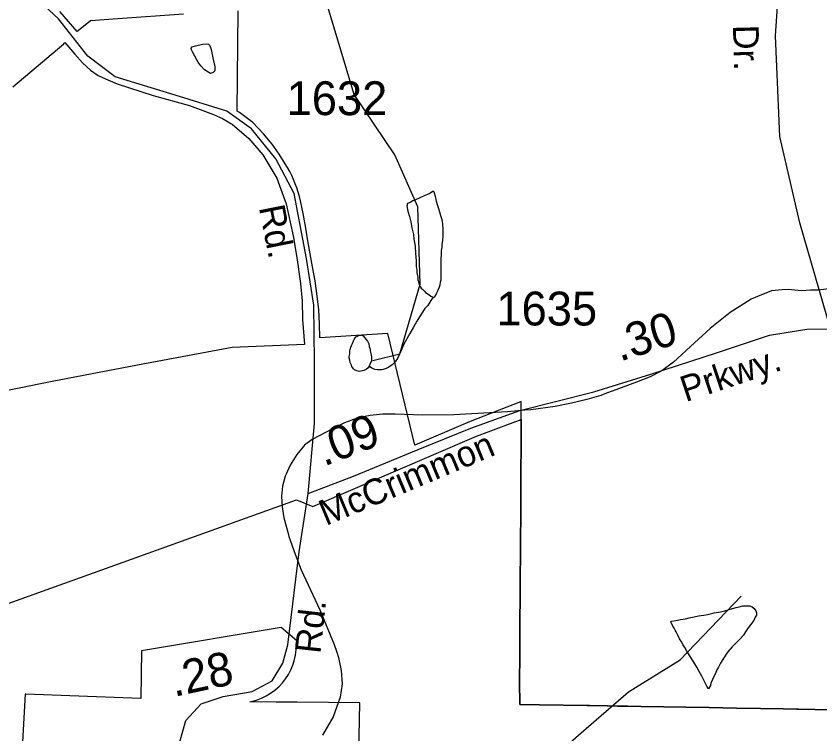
# Model space of a CAD drawing. Extents: x 2001466 to 2224147, y 644118 to 847247.
# Drawn here: x 2039867 to 2042836, y 757169 to 759820 of the extents above; entities that cross this region are included whole.
import ezdxf

# ---------------------------------------------------------------- set-up
doc = ezdxf.new("R2010")
doc.units = 0
for name, color, linetype in [('Exist Boundary Political City Limit New', 7, 'Continuous'), ('Exist Boundary Political City Limit New Hole', 7, 'Continuous'), ('Exist Hydrographic Creek Single Shore', 7, 'Continuous'), ('Exist Hydrographic Misc Water Feature', 7, 'Continuous'), ('Exist Road Secondary Mileage Hundredths English Label', 7, 'Continuous'), ('Exist Road Secondary Type 51 Attributed', 7, 'Continuous'), ('Exist Road Secondary Type 51 Label', 7, 'Continuous'), ('Exist Road Secondary Type 51 Number Label', 7, 'Continuous'), ('Map Preparation Boundary City Limit Buffer Line', 7, 'Continuous')]:
    doc.layers.add(name, color=color, linetype=linetype)

msp = doc.modelspace()

# ---------------------------------------------------------------- linework, layer by layer
at = {"layer": 'Exist Boundary Political City Limit New'}
for points in [[(2039855.5, 759559.5), (2040042.9, 759717.8), (2040047.5, 759722.9), (2040084.2, 759680.1), (2040112.1, 759647.1), (2040142.2, 759621), (2040170.2, 759600.3), (2040196.8, 759588.1), (2040240.2, 759570.4), (2040372.9, 759526.8), (2040506.9, 759489.9), (2040595.6, 759456.6), (2040607.1, 759451.8), (2040618.1, 759446.9), (2040628.9, 759441.6)], [(2040628.9, 759441.6), (2040649.9, 759430.1), (2040660, 759423.8), (2040664.9, 759420.6), (2040726.2, 759368.6), (2040778.8, 759307.9), (2040830.2, 759221.8), (2040864.1, 759127.2), (2040890.2, 759008.7), (2040904.1, 758929), (2040916.8, 758833.1), (2040923.8, 758768.4), (2040924.9, 758699.9), (2040932.1, 758606.8), (2040664.9, 758596.8), (2040315.5, 758530.9), (2039999.8, 758471.2), (2039127.9, 758294.9)], [(2039275.2, 757448.4), (2040902.8, 758033.2), (2040963.1, 758008.7), (2041567.1, 758268.4), (2041732.8, 758330.1)], [(2041732.8, 758330.1), (2041732.6, 758309.2), (2041732.2, 758258.9), (2041731.2, 758111.4), (2041730.6, 758010.4), (2041730.5, 757999), (2041729.6, 757864.4), (2041729.5, 757831.6), (2041728.9, 757748.4), (2041728.4, 757667.9), (2041727.9, 757592.9), (2041727.4, 757517.9), (2041726.9, 757442.9), (2041726.8, 757429.4), (2041726.6, 757392.9), (2041726.5, 757362.9), (2041727.1, 757279.7), (2041727.1, 757277.6), (2041800.5, 757276.4), (2041975.6, 757274.1), (2041984, 757274), (2042050.5, 757272.9), (2042087.8, 757272.2), (2042125.5, 757271.6), (2042175.5, 757270.7), (2042258.5, 757269.2), (2042340.6, 757267.9), (2042426.2, 757266.4), (2042527.4, 757264.7), (2042616.2, 757263.1), (2042701.2, 757261.7), (2042749.1, 757260.9), (2042756.4, 757260.8), (2042877.1, 757258.7)]]:
    msp.add_lwpolyline(points, dxfattribs=at)
at = {"layer": 'Exist Boundary Political City Limit New Hole'}
msp.add_lwpolyline([(2041093.1, 755114.8), (2041136, 757284.2), (2040905.4, 757286.2), (2040827.1, 757287.1), (2040730.6, 757288.1), (2040736.8, 757289.2), (2040755.2, 757294.3), (2040773.4, 757301.1), (2040790.6, 757309.4), (2040807.1, 757319.4), (2040822.6, 757330.7), (2040832.8, 757339.6), (2040837.1, 757343.4), (2040850.4, 757357.4), (2040862.2, 757372.6), (2040872.8, 757388.8), (2040881.8, 757405.8), (2040889.2, 757423.4), (2040894.1, 757439.1), (2040899.1, 757460.7), (2040901.5, 757479.8), (2040902, 757499), (2040903.4, 757513.6), (2040846.1, 757561.8), (2040329.8, 757476.2), (2040327.4, 757300.1), (2040000.2, 757312.3), (2039903.4, 757315.9), (2039900.9, 757316), (2039878.6, 756919.1)], dxfattribs=at)
at = {"layer": 'Exist Hydrographic Creek Single Shore'}
msp.add_lwpolyline([(2041184.2, 758548.5), (2041284.1, 758572.8), (2041359.1, 758830.5), (2041350.1, 759116), (2041266.2, 759308.1), (2041116.1, 759531), (2040873.1, 760339.8), (2040739.2, 760480.4), (2040697.2, 760671.5), (2040605.1, 760837.4), (2040571.1, 760972.7), (2040388.2, 761130.6), (2040329.1, 761322.1), (2040229.1, 761412.7), (2039954.1, 761513.5), (2039478.2, 761762.7), (2039353.1, 761860.5)], dxfattribs=at)
at = {"layer": 'Exist Hydrographic Misc Water Feature'}
for p, q in [((2042252.1, 758510.6), (2042209, 758488.2)), ((2040932.4, 758235), (2040904.1, 758201.1)), ((2040932.4, 758235), (2040904.1, 758201.1)), ((2040864.1, 758129), (2040860.2, 758120.9)), ((2041071.2, 757354.7), (2041064.2, 757305.1))]:
    msp.add_line(p, q, dxfattribs=at)
for points in [[(2040589.3, 759690.3), (2040595.3, 759660.3), (2040601.4, 759634.4), (2040601.4, 759624.4), (2040601.4, 759618.4), (2040595.5, 759612.4), (2040591.4, 759610.4), (2040585.4, 759608.4), (2040579.5, 759612.4), (2040563.3, 759622.3), (2040549.4, 759636.3), (2040541.4, 759646.3), (2040535.4, 759656.2), (2040527.2, 759672.2), (2040519.2, 759686.2), (2040513.3, 759698.2), (2040513.3, 759702.2), (2040517.4, 759706.2), (2040529.3, 759710.2), (2040555.3, 759716.3), (2040569.2, 759718.3), (2040577.2, 759716.3), (2040581.3, 759712.3), (2040585.2, 759704.4), (2040587.3, 759696.3), (2040589.3, 759690.3)], [(2041356.2, 759147.9), (2041342.1, 759141.8), (2041332.2, 759137.8), (2041322.2, 759131.8), (2041312.4, 759127.7), (2041310.3, 759119.7), (2041314.2, 759099.7), (2041320.4, 759079.8), (2041324.5, 759059.8), (2041328.3, 759037.8), (2041334.3, 759013.8), (2041336.3, 758995.8), (2041338.6, 758983.8), (2041340.4, 758969.9), (2041342.5, 758943.9), (2041344.5, 758915.9), (2041344.5, 758903.9), (2041344.5, 758893.9), (2041346.6, 758883.9), (2041346.6, 758873.9), (2041348.6, 758865.9), (2041350.7, 758855.9), (2041350.7, 758845.9), (2041352.7, 758839.9), (2041354.8, 758831.9), (2041356.9, 758825.9), (2041358.7, 758821.9), (2041362.8, 758815.9), (2041368.7, 758809.9), (2041374.7, 758803.9), (2041378.8, 758800), (2041390.7, 758792), (2041398.7, 758786), (2041406.9, 758782)], [(2041406.9, 758782), (2041411, 758782), (2041414.7, 758786), (2041416.7, 758790), (2041420.8, 758798), (2041424.7, 758806), (2041426.8, 758812), (2041430.7, 758820), (2041432.7, 758828), (2041434.8, 758838), (2041436.8, 758846.1), (2041436.6, 758862.1), (2041436.6, 758870.1), (2041436.6, 758880.1), (2041436.6, 758890.1), (2041436.6, 758914), (2041436.6, 758924), (2041438.5, 758940), (2041438.5, 758954), (2041440.5, 758966), (2041440.5, 758978), (2041442.4, 758992), (2041444.4, 759008.1), (2041444.4, 759018), (2041444.4, 759030), (2041442.4, 759054), (2041440.3, 759068), (2041436.2, 759082), (2041432.3, 759096), (2041428.2, 759108), (2041424.3, 759120), (2041420.2, 759136), (2041418.2, 759143.9), (2041416.1, 759153.9), (2041412.2, 759165.9), (2041410.2, 759171.9), (2041406.1, 759171.9), (2041392.1, 759163.9), (2041374.1, 759155.9), (2041356.2, 759147.9)], [(2043170.1, 758866.6), (2043115.2, 758853.9), (2042897.2, 758816.1), (2042829.1, 758808.6), (2042800.6, 758807.4)], [(2043170.1, 758866.6), (2043115.2, 758853.9), (2042897.2, 758816.1), (2042829.1, 758808.6), (2042800.6, 758807.4)], [(2042696.3, 758809), (2042656.1, 758805.9), (2042604.4, 758784.3)], [(2042696.3, 758809), (2042656.1, 758805.9), (2042604.4, 758784.3)], [(2042800.6, 758807.4), (2042767.2, 758806.1), (2042718.2, 758810.7), (2042696.3, 758809)], [(2042800.6, 758807.4), (2042767.2, 758806.1), (2042718.2, 758810.7), (2042696.3, 758809)], [(2041406.9, 758782), (2041398.9, 758770), (2041387, 758751.9), (2041376.9, 758739.9), (2041363, 758719.9), (2041347, 758693.9), (2041335.1, 758671.9), (2041321.2, 758647.9), (2041305.2, 758619.8), (2041297.2, 758605.8), (2041289.2, 758585.8), (2041283.2, 758571.8), (2041275.2, 758555.7), (2041267.2, 758543.7), (2041255.3, 758531.7), (2041243.5, 758523.7), (2041231.4, 758517.7), (2041217.4, 758513.7), (2041201.4, 758513.6), (2041191.4, 758515.6), (2041181.3, 758519.6), (2041175.4, 758523.6), (2041171.5, 758527.5)], [(2042604.4, 758784.3), (2042582, 758774.9), (2042504.1, 758725.5)], [(2042604.4, 758784.3), (2042582, 758774.9), (2042504.1, 758725.5)], [(2042504.1, 758725.5), (2042430.1, 758666.6), (2042372.9, 758613.8)], [(2042504.1, 758725.5), (2042430.1, 758666.6), (2042372.9, 758613.8)], [(2041171.5, 758527.5), (2041167.4, 758521.5), (2041159.4, 758515.5), (2041151.4, 758511.5), (2041145.4, 758509.5), (2041135.4, 758507.5), (2041125.3, 758509.5), (2041117.3, 758513.5), (2041113.5, 758517.5), (2041107.3, 758525.5), (2041105.5, 758531.5), (2041101.4, 758541.4), (2041099.3, 758549.4), (2041097.3, 758557.4), (2041097.3, 758563.4), (2041099.3, 758573.4), (2041099.3, 758583.4), (2041101.4, 758589.4), (2041103.2, 758597.4), (2041105.3, 758603.5), (2041109.1, 758611.5), (2041113.2, 758621.5), (2041115.1, 758625.5), (2041119.2, 758631.5), (2041121.2, 758635.5), (2041125.1, 758637.5), (2041129.2, 758639.5), (2041133.1, 758641.5), (2041139.1, 758641.5), (2041145.2, 758641.5), (2041149.1, 758639.5), (2041153.2, 758633.6), (2041159.2, 758627.6), (2041165.1, 758619.6), (2041169.2, 758609.6), (2041171.1, 758599.6), (2041175.2, 758589.6), (2041175.2, 758583.6), (2041177.2, 758573.6), (2041179.3, 758561.6), (2041179.3, 758553.6), (2041179.3, 758545.6), (2041175.2, 758537.6), (2041171.5, 758527.5)], [(2042372.9, 758613.8), (2042295.2, 758542.1), (2042252.1, 758510.6)], [(2042372.9, 758613.8), (2042295.2, 758542.1), (2042252.1, 758510.6)], [(2042209, 758488.2), (2042158.2, 758467.9), (2042068.2, 758434.7), (2042047.9, 758427.4)], [(2042209, 758488.2), (2042158.2, 758467.9), (2042068.2, 758434.7), (2042047.9, 758427.4)], [(2042047.9, 758427.4), (2042026.1, 758419.5), (2041975.1, 758404.7), (2041918.1, 758390.6)], [(2042047.9, 758427.4), (2042026.1, 758419.5), (2041975.1, 758404.7), (2041918.1, 758390.6)], [(2041918.1, 758390.6), (2041858.2, 758378.5), (2041768.2, 758366.3), (2041746.2, 758364.4)], [(2041918.1, 758390.6), (2041858.2, 758378.5), (2041768.2, 758366.3), (2041746.2, 758364.4)], [(2041185.8, 758346.7), (2041174.4, 758345.6), (2041126.2, 758334.7), (2041080.2, 758317.6), (2041035.3, 758296.4), (2040960.1, 758256.8), (2040932.4, 758235)], [(2041185.8, 758346.7), (2041174.4, 758345.6), (2041126.2, 758334.7), (2041080.2, 758317.6), (2041035.3, 758296.4), (2040960.1, 758256.8), (2040932.4, 758235)], [(2041240, 758350.3), (2041221.1, 758350.2), (2041185.8, 758346.7)], [(2041240, 758350.3), (2041221.1, 758350.2), (2041185.8, 758346.7)], [(2041550, 758351.7), (2041484.2, 758348.1), (2041368.1, 758346.6), (2041267.2, 758350.6), (2041240, 758350.3)], [(2041550, 758351.7), (2041484.2, 758348.1), (2041368.1, 758346.6), (2041267.2, 758350.6), (2041240, 758350.3)], [(2041746.2, 758364.4), (2041681.2, 758358.9), (2041550, 758351.7)], [(2041746.2, 758364.4), (2041681.2, 758358.9), (2041550, 758351.7)], [(2040904.1, 758201.1), (2040879.1, 758161.3), (2040864.1, 758129)], [(2040904.1, 758201.1), (2040879.1, 758161.3), (2040864.1, 758129)], [(2040860.2, 758120.9), (2040850.4, 758084.8), (2040848.1, 758060)], [(2040860.2, 758120.9), (2040850.4, 758084.8), (2040848.1, 758060)], [(2040848.1, 758060), (2040847.1, 758046.7), (2040848.7, 758026.2)], [(2040848.1, 758060), (2040847.1, 758046.7), (2040848.7, 758026.2)], [(2040848.7, 758026.2), (2040850.2, 758007.7), (2040856.3, 757967), (2040870.1, 757914)], [(2040848.7, 758026.2), (2040850.2, 758007.7), (2040856.3, 757967), (2040870.1, 757914)], [(2040870.1, 757914), (2040874.2, 757898.7), (2040880.5, 757880.5)], [(2040870.1, 757914), (2040874.2, 757898.7), (2040880.5, 757880.5)], [(2040880.5, 757880.5), (2040897.1, 757833), (2040920.3, 757775.2), (2040988.4, 757627.7), (2041042.1, 757499.1), (2041051.5, 757471.2)], [(2040880.5, 757880.5), (2040897.1, 757833), (2040920.3, 757775.2), (2040988.4, 757627.7), (2041042.1, 757499.1), (2041051.5, 757471.2)], [(2041954.1, 757173.3), (2042128.1, 757325.1), (2042319.2, 757442.6), (2042544.1, 757677.4)], [(2042345.4, 757472.1), (2042337, 757488), (2042329.2, 757499.8), (2042325.1, 757508.1), (2042317.3, 757519.8), (2042311.2, 757533.8), (2042305, 757546), (2042300.9, 757551.9), (2042297.2, 757559.8), (2042292.9, 757567.7), (2042287, 757577.9), (2042285.1, 757581.9), (2042287, 757585.7), (2042303.2, 757587.7), (2042320.8, 757591.9), (2042339.1, 757594), (2042352.8, 757598), (2042370.8, 757601.7), (2042386.8, 757605.8), (2042406.7, 757608.1), (2042420.7, 757610), (2042444.7, 757616.1), (2042468.6, 757620.2), (2042484.6, 757624.2), (2042500.6, 757628.3), (2042512.7, 757632.1), (2042526.7, 757636.1), (2042536.7, 757638.2), (2042550.7, 757642.2), (2042564.6, 757642.5), (2042574.9, 757642.2), (2042584.7, 757638.3), (2042592.7, 757632.2), (2042599.1, 757624.3), (2042601.1, 757616.3), (2042601.1, 757608.2), (2042596.8, 757600.3), (2042590.9, 757588.2), (2042579, 757572.2), (2042571, 757560.5), (2042560.9, 757546.2), (2042552.9, 757534.4), (2042540.8, 757520.4), (2042525, 757504.1), (2042511.3, 757490.4), (2042495.1, 757472.2), (2042488.9, 757464.1), (2042483.2, 757454.1), (2042477.3, 757444), (2042468.8, 757430.3), (2042461.1, 757416.1), (2042455.1, 757406), (2042449.4, 757392.3), (2042445.1, 757384), (2042439.3, 757370.3), (2042433.2, 757356.2), (2042431.3, 757347.9), (2042427.4, 757342.1), (2042423.5, 757336.2), (2042417.6, 757346), (2042409.2, 757362.3), (2042399.3, 757382), (2042389.1, 757400.2), (2042381.1, 757416), (2042373.3, 757427.7), (2042365.1, 757442), (2042355, 757458.1), (2042345.4, 757472.1)], [(2041051.5, 757471.2), (2041058.1, 757451.6), (2041060.6, 757439.5)], [(2041051.5, 757471.2), (2041058.1, 757451.6), (2041060.6, 757439.5)], [(2041060.6, 757439.5), (2041068.1, 757403.5), (2041071.2, 757354.7)], [(2041060.6, 757439.5), (2041068.1, 757403.5), (2041071.2, 757354.7)], [(2041064.2, 757305.1), (2041038.2, 757232.8), (2040999.2, 757164.6)], [(2041064.2, 757305.1), (2041038.2, 757232.8), (2040999.2, 757164.6)], [(2042648.5, 755047.4), (2042582.2, 755074.8), (2042273.2, 755415.8), (2042073.1, 755551.2), (2041898.2, 755768), (2041722, 756191.6), (2041721.2, 756434.4), (2041755.1, 756509.2), (2041721.2, 756883.9), (2041812.1, 757049.4), (2041954.1, 757173.3)]]:
    msp.add_lwpolyline(points, dxfattribs=at)
at = {"layer": 'Exist Road Secondary Type 51 Attributed'}
for points in [[(2042874.6, 758665.8), (2042761.2, 759056.4), (2042687.2, 759375.2), (2042671.1, 759747.2), (2042703.3, 760220.7), (2042783.7, 760562.1), (2042944.6, 760978.3), (2043123.3, 761397.1), (2043178, 761609.7), (2043200.5, 761783.6), (2043176.4, 761995.4), (2043116.8, 762195.1), (2043017.1, 762415.7), (2042878.7, 762596), (2042589, 762873), (2042310.6, 763129.9), (2042172.2, 763292.6), (2042053.1, 763490.6), (2041834.3, 763873.9), (2041728, 764025.3), (2041583.2, 764175.9)], [(2040946, 758057.5), (2040968.5, 758316), (2040968.5, 758546.3), (2040966.9, 758752.4), (2040939.5, 758925.5), (2040894.5, 759165.5), (2040826.9, 759292.7), (2040736.8, 759403.8), (2040645, 759469), (2040455.1, 759528.6), (2040233.1, 759596.2), (2040131.7, 759671.9), (2040023.9, 759810.4), (2039937, 759891.8), (2039727.8, 760022.2)], [(2040946, 758057.5), (2041112.5, 758121.5), (2041352.3, 758219.7), (2041547, 758297.9), (2041727.2, 758363.9), (2042000.8, 758433.1), (2042211.6, 758498.3), (2042457.8, 758577.3), (2042649.3, 758641.7), (2042787.7, 758664.2), (2042874.6, 758665.8)], [(2040422.1, 755063.7), (2040450.3, 755446.2), (2040463.2, 755893.9), (2040463.2, 756369.8), (2040472.8, 756898), (2040471.2, 757140.4), (2040493.8, 757219.3), (2040550.1, 757280.5), (2040632.1, 757307.9), (2040738.4, 757325.6), (2040812.4, 757365.8), (2040852.6, 757430.2), (2040870.3, 757497.9), (2040912.2, 757841.7), (2040946, 758057.5)]]:
    msp.add_lwpolyline(points, dxfattribs=at)
at = {"layer": 'Map Preparation Boundary City Limit Buffer Line'}
for points in [[(2040485.8, 759826.9), (2040243.4, 759809.8), (2040142.1, 759802.6), (2040122.5, 759786.6), (2040092.2, 759762.9), (2040060.5, 759800.3), (2040028.2, 759837.2)], [(2041732.8, 758330.1), (2041732.8, 758396.4), (2041730.4, 758395.6), (2041543.4, 758323.5), (2041340.1, 758236.1), (2041239.9, 758648.1), (2040989, 758631.6), (2040987.8, 758683.9), (2040984.6, 758735), (2040979.4, 758785.9), (2040971.5, 758843), (2040962.1, 758893.7), (2040953.6, 758942), (2040944.9, 758989.9), (2040936.6, 759037.2), (2040927.6, 759091.4), (2040917.1, 759138.1), (2040913.2, 759154.2), (2040908.9, 759170.1), (2040903.9, 759185.8), (2040898.1, 759201.2), (2040891.9, 759216.4), (2040885, 759231.4), (2040877.5, 759246.1), (2040869.5, 759260.5), (2040860.9, 759274.5), (2040838.5, 759310.8), (2040812.5, 759346.6), (2040780.6, 759385.8), (2040741.4, 759427.2), (2040692.5, 759464.3), (2040684.1, 759469.1), (2040687.2, 759839.6)], [(2039855.5, 759559.5), (2040042.9, 759717.8), (2040047.5, 759722.9), (2040084.2, 759680.1), (2040112.1, 759647.1), (2040142.2, 759621), (2040170.2, 759600.3), (2040196.8, 759588.1), (2040240.2, 759570.4), (2040372.9, 759526.8), (2040506.9, 759489.9), (2040595.6, 759456.6), (2040607.1, 759451.8), (2040618.1, 759446.9), (2040628.9, 759441.6)], [(2040628.9, 759441.6), (2040649.9, 759430.1), (2040660, 759423.8), (2040664.9, 759420.6), (2040726.2, 759368.6), (2040778.8, 759307.9), (2040830.2, 759221.8), (2040864.1, 759127.2), (2040890.2, 759008.7), (2040904.1, 758929), (2040916.8, 758833.1), (2040923.8, 758768.4), (2040924.9, 758699.9), (2040932.1, 758606.8), (2040664.9, 758596.8), (2040315.5, 758530.9), (2039999.8, 758471.2), (2039127.9, 758294.9)], [(2039275.2, 757448.4), (2040902.8, 758033.2), (2040963.1, 758008.7), (2041567.1, 758268.4), (2041732.8, 758330.1)], [(2041732.8, 758330.1), (2041732.6, 758309.2), (2041732.2, 758258.9), (2041731.2, 758111.4), (2041730.6, 758010.4), (2041730.5, 757999), (2041729.6, 757864.4), (2041729.5, 757831.6), (2041728.9, 757748.4), (2041728.4, 757667.9), (2041727.9, 757592.9), (2041727.4, 757517.9), (2041726.9, 757442.9), (2041726.8, 757429.4), (2041726.6, 757392.9), (2041726.5, 757362.9), (2041727.1, 757279.7), (2041727.1, 757277.6), (2041800.5, 757276.4), (2041975.6, 757274.1), (2041984, 757274), (2042050.5, 757272.9), (2042087.8, 757272.2), (2042125.5, 757271.6), (2042175.5, 757270.7), (2042258.5, 757269.2), (2042340.6, 757267.9), (2042426.2, 757266.4), (2042527.4, 757264.7), (2042616.2, 757263.1), (2042701.2, 757261.7), (2042749.1, 757260.9), (2042756.4, 757260.8), (2042877.1, 757258.7)], [(2042877.1, 757258.7), (2042756.4, 757260.8), (2042749.1, 757260.9), (2042701.2, 757261.7), (2042616.2, 757263.1), (2042527.4, 757264.7), (2042426.2, 757266.4), (2042340.6, 757267.9), (2042258.5, 757269.2), (2042175.5, 757270.7), (2042125.5, 757271.6), (2042087.8, 757272.2), (2042050.5, 757272.9), (2041984, 757274), (2041975.6, 757274.1), (2041800.5, 757276.4), (2041727.1, 757277.6), (2041727.1, 757279.7), (2041726.5, 757362.9), (2041726.6, 757392.9), (2041726.8, 757429.4), (2041726.9, 757442.9), (2041727.4, 757517.9), (2041727.9, 757592.9), (2041728.4, 757667.9), (2041728.9, 757748.4), (2041729.5, 757831.6), (2041729.6, 757864.4), (2041730.5, 757999), (2041730.6, 758010.4), (2041731.2, 758111.4), (2041732.2, 758258.9), (2041732.6, 758309.2), (2041732.8, 758330.1)], [(2041093.1, 755114.8), (2041136, 757284.2), (2040905.4, 757286.2), (2040827.1, 757287.1), (2040730.6, 757288.1), (2040736.8, 757289.2), (2040755.2, 757294.3), (2040773.4, 757301.1), (2040790.6, 757309.4), (2040807.1, 757319.4), (2040822.6, 757330.7), (2040832.8, 757339.6), (2040837.1, 757343.4), (2040850.4, 757357.4), (2040862.2, 757372.6), (2040872.8, 757388.8), (2040881.8, 757405.8), (2040889.2, 757423.4), (2040894.1, 757439.1), (2040899.1, 757460.7), (2040901.5, 757479.8), (2040902, 757499), (2040903.4, 757513.6), (2040846.1, 757561.8), (2040329.8, 757476.2), (2040327.4, 757300.1), (2040000.2, 757312.3), (2039903.4, 757315.9), (2039900.9, 757316), (2039878.6, 756919.1)]]:
    msp.add_lwpolyline(points, dxfattribs=at)

# ---------------------------------------------------------------- texts
at = {"layer": 'Exist Road Secondary Mileage Hundredths English Label'}
for s, rotation, p in [('.30', 17.2636, (2042096.4, 758544)), ('.09', 21.2551, (2041004, 758156.2)), ('.28', 12.2204, (2040450.2, 757305.7))]:
    msp.add_text(s, height=125, rotation=rotation, dxfattribs=at).set_placement(p)
at = {"layer": 'Exist Road Secondary Type 51 Label'}
for s, rotation, p in [('Dr.', 271.3969, (2042514.2, 759786.9)), ('Rd.', 281.2235, (2040763.4, 759113.5)), ('Prkwy.', 18.4369, (2042339.4, 758394.1)), ('McCrimmon', 22.711, (2041011, 757936.9)), ('Rd.', 83.6986, (2040990.7, 757463.2))]:
    msp.add_text(s, height=95, rotation=rotation, dxfattribs=at).set_placement(p)
at = {"layer": 'Exist Road Secondary Type 51 Number Label'}
for s, p in [('1632', (2040866.1, 759454.3)), ('1635', (2041640.8, 758677.6))]:
    msp.add_text(s, height=125, dxfattribs=at).set_placement(p)

doc.saveas('drawing.dxf')
